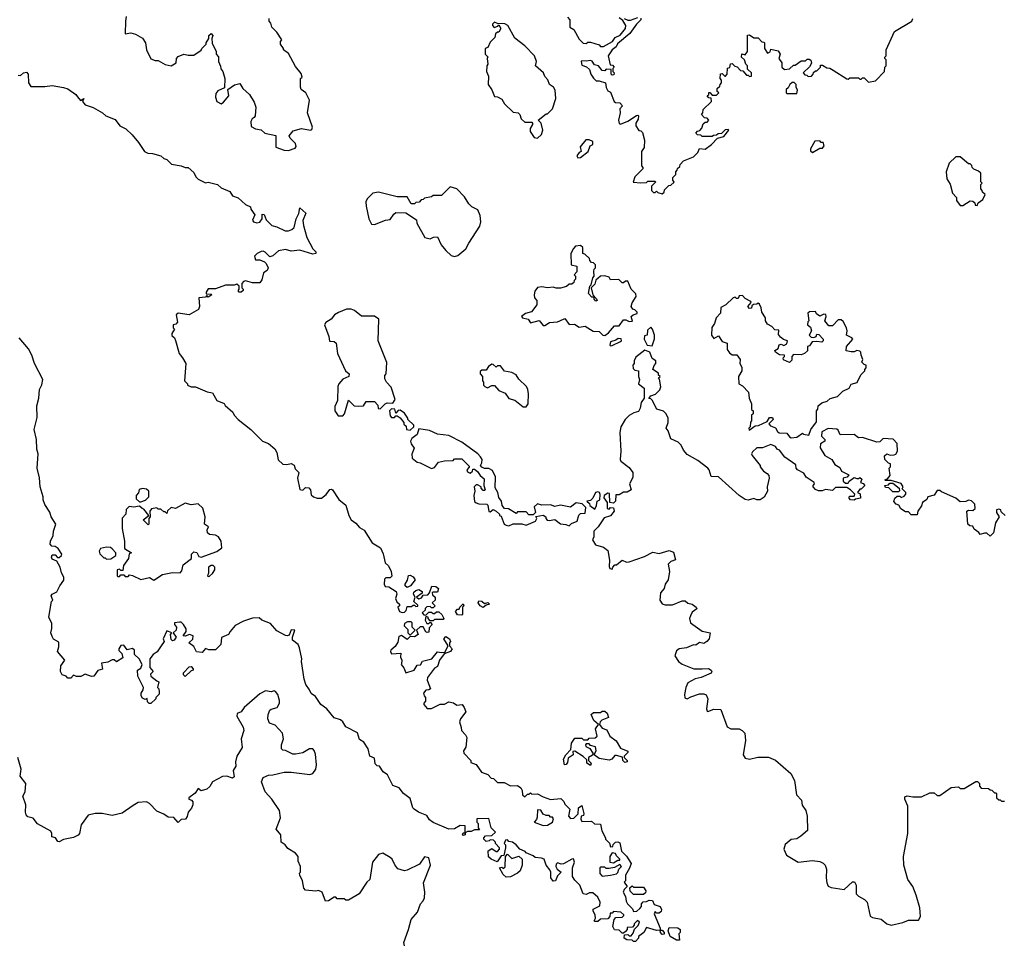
# Model space of a CAD drawing. Extents: x 2494118 to 2687960, y 757339 to 915227.
# Tile 337 of 364: x 2634558 to 2641434, y 891785 to 898246. Entities that reach past the tile are written whole.
import ezdxf

# ---------------------------------------------------------------- set-up
doc = ezdxf.new("R2010")
doc.units = 0

msp = doc.modelspace()

# ---------------------------------------------------------------- linework, layer by layer
at = {"layer": '0CON20XD'}
for points in [[(2635302.5, 898267.5), (2635296.7, 898235), (2635295, 898147.5), (2635335, 898153.8), (2635366.1, 898146.1), (2635416.4, 898116.4), (2635437.5, 898085), (2635443.3, 898035), (2635475, 897972.5), (2635505, 897961.2), (2635525, 897961.2), (2635575, 897932.5), (2635615, 897923.8), (2635650, 897945), (2635652.5, 897975), (2635665, 897990), (2635705, 898006.7), (2635735, 897997.5), (2635775, 897997.5), (2635826.4, 898033.6), (2635830, 898045), (2635860, 898075), (2635860, 898085), (2635880, 898115), (2635880, 898135), (2635895, 898150), (2635907.5, 898135), (2635900, 898115), (2635903, 898083), (2635930, 898025), (2635930, 898005), (2635947, 897987), (2635947.5, 897955), (2635961.7, 897921.7), (2635963, 897903), (2635977.5, 897885), (2635990, 897835), (2635988.3, 897771.7), (2635941.2, 897748.8), (2635928.3, 897731.7), (2635926.2, 897705), (2635934, 897675), (2635965, 897660), (2635980.5, 897669.5), (2636018.8, 897715), (2636011.7, 897758.3), (2636058.3, 897791.7), (2636095, 897800), (2636117, 897767), (2636162.5, 897725), (2636195, 897670), (2636206.7, 897635), (2636202.5, 897575), (2636196.7, 897563.3), (2636182.5, 897555), (2636172.5, 897535), (2636175, 897500), (2636205, 897483.3), (2636245, 897477.5), (2636270, 897455), (2636347.3, 897437.3), (2636347, 897357), (2636405.9, 897335.9), (2636435, 897334)], [(2636435, 897334), (2636481.7, 897348.3), (2636489.3, 897360.7), (2636485, 897382.5), (2636448.3, 897418.3), (2636440, 897435), (2636469.1, 897470.9), (2636525.8, 897485.8), (2636590, 897475), (2636599.4, 897480.6), (2636604.2, 897495), (2636568.8, 897595), (2636582.5, 897685), (2636557.5, 897735), (2636525, 897760), (2636520, 897775), (2636520, 897835), (2636530, 897845), (2636525, 897870), (2636485, 897920), (2636435, 898010), (2636400, 898035), (2636400, 898045), (2636380, 898075), (2636380, 898095), (2636390, 898105), (2636355, 898160), (2636320, 898195), (2636311.7, 898221.7), (2636300, 898235), (2636300, 898255)], [(2638175, 897420), (2638202.5, 897445), (2638212.5, 897475), (2638200, 897525), (2638180, 897545), (2638235, 897590), (2638245, 897590), (2638280, 897625), (2638303.3, 897695), (2638297.5, 897755), (2638286.4, 897776.4), (2638257.5, 897795), (2638247, 897827), (2638225, 897850), (2638216.4, 897876.4), (2638160, 897925), (2638166.7, 897955), (2638153.6, 897993.6), (2638085, 898063.3), (2638015, 898117.5), (2637966.4, 898206.4), (2637947, 898217), (2637895, 898220), (2637875, 898230), (2637860, 898215), (2637860, 898205), (2637871.7, 898191.7), (2637898.3, 898201.7), (2637905, 898210), (2637917.5, 898185), (2637905, 898160), (2637895, 898160), (2637881.7, 898148.3), (2637877, 898123), (2637845, 898090), (2637826.7, 898053.3), (2637810, 898045), (2637810, 898005), (2637827.5, 897987.5), (2637822.5, 897975), (2637827.5, 897935), (2637820, 897925), (2637817.5, 897885), (2637833, 897853), (2637830, 897795), (2637856.1, 897756.1), (2637875, 897710), (2637895, 897707.5), (2637925, 897692.5), (2637945, 897660), (2638005, 897600), (2638040, 897595), (2638050, 897585), (2638060, 897555), (2638085, 897530), (2638135, 897530), (2638140, 897525), (2638140, 897515), (2638123, 897487), (2638122.5, 897465), (2638150, 897425), (2638175, 897420)], [(2638383, 898263), (2638400, 898245), (2638400, 898195), (2638428.3, 898178.3), (2638465, 898110), (2638493, 898083), (2638515, 898080), (2638525, 898090), (2638545, 898090), (2638605, 898070), (2638615, 898060), (2638635, 898060), (2638697.5, 898095), (2638717.7, 898122.3), (2638751.2, 898138.8), (2638788.8, 898185), (2638792, 898205), (2638770, 898240), (2638745, 898260)], [(2638897, 898257), (2638895.8, 898244.2), (2638866.2, 898215), (2638819.3, 898150.7), (2638732.5, 898077.5), (2638724, 898056), (2638695, 898036.2), (2638667.5, 897995), (2638681.7, 897931.7), (2638698.3, 897928.3), (2638710, 897915), (2638700, 897905), (2638700, 897885), (2638710, 897875), (2638708.3, 897861.7), (2638695, 897860), (2638690, 897865), (2638688.3, 897898.3), (2638655, 897900), (2638645, 897890), (2638625, 897892.5), (2638600, 897925), (2638571.7, 897931.7), (2638556.4, 897956.4), (2638545, 897962.5), (2638515, 897956.7), (2638485, 897960), (2638480, 897955), (2638485, 897930), (2638517, 897917), (2638538.3, 897898.3), (2638547.5, 897865), (2638565, 897837.5), (2638585, 897820), (2638605, 897820), (2638650, 897805), (2638653, 897773), (2638665, 897750), (2638685, 897740), (2638710, 897675), (2638718.3, 897668.3), (2638750, 897665), (2638767.5, 897645), (2638750, 897625), (2638752.5, 897595), (2638740, 897545), (2638745, 897522.5), (2638755, 897517.5), (2638805, 897538.8), (2638865, 897576.7), (2638875, 897580), (2638880, 897575), (2638877, 897553), (2638860, 897525), (2638860, 897505), (2638881.7, 897471.7), (2638895, 897470), (2638908.3, 897458.3), (2638922.5, 897405), (2638920, 897355), (2638900, 897325), (2638900, 897225), (2638910, 897215), (2638910, 897205), (2638855, 897150), (2638841.7, 897111.7), (2638895, 897107.5), (2638935, 897110), (2638945, 897120), (2638995, 897120), (2638998.3, 897111.7), (2638970, 897085), (2638970, 897055), (2638985, 897040), (2638995, 897040), (2639005, 897050), (2639015, 897040), (2639045, 897030)], [(2638780, 898255), (2638805, 898243.8), (2638825, 898242.5), (2638875, 898261.2)], [(2639045, 897030), (2639058.3, 897041.7), (2639061.7, 897058.3), (2639091.7, 897088.3), (2639105, 897090), (2639128.3, 897111.7), (2639120, 897125), (2639120, 897145), (2639140, 897165), (2639140, 897185), (2639150, 897195), (2639151.7, 897208.3), (2639168.3, 897221.7), (2639170, 897235), (2639195, 897260), (2639265, 897290), (2639295, 897320), (2639305, 897347.5), (2639345, 897342.5), (2639390, 897375), (2639431.7, 897418.3), (2639475, 897430), (2639510, 897475), (2639505, 897480), (2639485, 897477.5), (2639458.3, 897451.7), (2639435, 897450), (2639425, 897440), (2639403, 897437), (2639395, 897430), (2639325, 897430), (2639315, 897440), (2639291.7, 897441.7), (2639280, 897455), (2639291.7, 897468.3), (2639308.3, 897471.7), (2639321.7, 897488.3), (2639331.7, 897518.3), (2639345, 897530), (2639358.3, 897531.7), (2639370, 897545), (2639358.3, 897558.3), (2639341.7, 897561.7), (2639320, 897585), (2639330, 897595), (2639331.7, 897618.3), (2639390, 897675), (2639388.3, 897698.3), (2639371.7, 897701.7), (2639360, 897715), (2639370, 897725), (2639371.7, 897738.3), (2639378.3, 897738.3), (2639395, 897720), (2639425, 897720), (2639440, 897735), (2639430, 897745), (2639430, 897765), (2639448.3, 897781.7), (2639450, 897795), (2639460, 897805), (2639460, 897825), (2639450, 897835), (2639451.7, 897868.3), (2639465, 897870), (2639481.7, 897851.7), (2639488.3, 897851.7), (2639500, 897865), (2639501.7, 897908.3), (2639518.3, 897911.7), (2639521.7, 897938.3), (2639535, 897940), (2639551.7, 897921.7), (2639568.3, 897918.3), (2639591.7, 897891.7), (2639608.3, 897888.3), (2639635, 897860), (2639645, 897860), (2639655, 897850), (2639668.3, 897851.7), (2639670, 897875), (2639641.7, 897901.7), (2639640, 897925), (2639630, 897935), (2639620, 897965), (2639600, 897985), (2639601.7, 898008.3), (2639625, 898000), (2639640, 898025), (2639641.7, 898138.3), (2639655, 898140), (2639685, 898120), (2639715, 898120), (2639741.7, 898091.7), (2639755, 898090), (2639760, 898085), (2639760, 898045), (2639781.7, 898011.7), (2639798.3, 898021.7), (2639805, 898040), (2639855, 898030), (2639870, 898005), (2639860, 897975), (2639880, 897945), (2639880, 897915), (2639898.3, 897898.3), (2639935, 897902.5), (2639961.7, 897928.3), (2639975, 897930), (2640015, 897960), (2640045, 897960), (2640058.3, 897971.7), (2640071.7, 897971.7), (2640083, 897963), (2640087, 897943), (2640073, 897917), (2640030, 897875), (2640041.7, 897861.7), (2640055, 897860), (2640065, 897850), (2640088.3, 897851.7), (2640100, 897865), (2640101.7, 897878.3), (2640115, 897890), (2640125, 897890), (2640150, 897915), (2640151.7, 897928.3), (2640165, 897930), (2640195, 897910), (2640217, 897907), (2640240, 897895), (2640335, 897832.5), (2640345, 897830), (2640355, 897840), (2640415, 897840), (2640425, 897830), (2640435, 897830), (2640445, 897840), (2640455, 897840), (2640485, 897810), (2640535, 897820), (2640597.5, 897885), (2640600, 897915), (2640610, 897925), (2640610, 897965), (2640600, 897975), (2640600, 897985), (2640610, 897995), (2640610, 898035), (2640667.5, 898165), (2640787.5, 898235), (2640796.7, 898255)], [(2634548.3, 897858.3), (2634565, 897857.5), (2634583.9, 897876.1), (2634605, 897880), (2634617.5, 897865), (2634620, 897805), (2634635, 897780), (2634735, 897780), (2634785, 897786.7), (2634865, 897772.5), (2634895, 897762.5), (2634950, 897725), (2634961.7, 897708.3), (2634983, 897683), (2635006.4, 897696.4), (2634997.5, 897675), (2635015, 897652.5), (2635072.5, 897632.5), (2635136.2, 897596.2), (2635160, 897575), (2635225, 897550), (2635257.5, 897505), (2635300, 897485), (2635343, 897443), (2635388.3, 897388.3), (2635430, 897325), (2635453.6, 897313.6), (2635485, 897313.3), (2635545, 897296.7), (2635565, 897277.5), (2635585, 897270), (2635618.3, 897238.3), (2635685, 897226.2), (2635713.6, 897213.6), (2635735, 897213.3), (2635775, 897180), (2635789.3, 897149.3), (2635805, 897133.3), (2635855, 897107.5), (2635875, 897111.2), (2635940, 897095), (2635965, 897073.3), (2636025, 897047.5), (2636045, 897017.5), (2636083.6, 897003.6), (2636136.4, 896956.4), (2636169.3, 896939.3), (2636173, 896923), (2636200, 896885), (2636183.6, 896846.4), (2636190, 896835), (2636215, 896828.8), (2636236.1, 896833.9), (2636252.5, 896855), (2636251.7, 896888.3), (2636265, 896887.5), (2636279.3, 896849.3), (2636319.5, 896809.5), (2636355, 896800), (2636412.7, 896772.7), (2636435, 896771.2), (2636458.8, 896781.2), (2636474.2, 896795.8), (2636488.8, 896855), (2636507.1, 896892.9), (2636515, 896932.5), (2636556, 896895), (2636535.5, 896845), (2636540, 896810), (2636563.3, 896725), (2636606.4, 896646.4), (2636627.5, 896625), (2636626.4, 896613.6), (2636605, 896608.8), (2636515, 896638), (2636455, 896630.8), (2636415, 896641.2), (2636365, 896633.3), (2636325, 896597.5), (2636305, 896590), (2636273, 896623), (2636259.3, 896629.3), (2636245, 896628.8), (2636217.5, 896615), (2636197.5, 896595), (2636205, 896570), (2636235, 896570), (2636267, 896557), (2636280, 896545), (2636292.5, 896515), (2636287.5, 896495), (2636261.7, 896478.3), (2636248.8, 896431.2), (2636235, 896410), (2636185, 896410), (2636135, 896422.5), (2636121.7, 896418.3), (2636110, 896405), (2636110, 896375), (2636120, 896365), (2636120, 896355), (2636105, 896343.3), (2636090, 896345), (2636083, 896353), (2636090, 896365), (2636090, 896385), (2636075, 896400), (2636055, 896392.5), (2635995, 896393.3), (2635925, 896367.5), (2635875, 896367.5), (2635860, 896345), (2635861.7, 896331.7), (2635895, 896330), (2635900, 896325), (2635875, 896310), (2635865, 896320), (2635855, 896310), (2635810, 896305), (2635813.3, 896245), (2635806.7, 896223.3), (2635743, 896187), (2635665, 896197.5), (2635650, 896185), (2635660, 896135), (2635648.3, 896121.7), (2635630, 896115), (2635630, 896095), (2635640, 896085), (2635620, 896055), (2635621.7, 896041.7), (2635640, 896025), (2635647, 896007), (2635672.5, 895915), (2635696.1, 895886.1), (2635717.5, 895845), (2635710, 895725), (2635730, 895705), (2635730, 895695), (2635755, 895682.5), (2635785, 895682.5), (2635868.3, 895648.3), (2635905, 895642.5), (2635935, 895587.5), (2635986.4, 895566.4), (2635993.6, 895553.6), (2636046.9, 895506.9), (2636056.2, 895485), (2636083.3, 895455), (2636173.3, 895385), (2636255, 895303.3), (2636295, 895288.8), (2636339.5, 895249.5), (2636353.3, 895225), (2636363.9, 895173.9), (2636395, 895142.5), (2636425, 895140), (2636455, 895147.5), (2636475, 895137.5), (2636481.7, 895111.7), (2636507.5, 895085), (2636497.5, 895045), (2636515, 894967.5), (2636535, 894962.5), (2636555, 894980), (2636578.3, 894978.3), (2636590, 894965), (2636595, 894930), (2636610, 894915), (2636635, 894906.7), (2636665, 894906.7), (2636699.3, 894930.7), (2636723.6, 894966.4), (2636735, 894970), (2636742.5, 894965), (2636786.1, 894896.1), (2636836.1, 894856.1), (2636856.7, 894785), (2636873.9, 894753.9), (2636905, 894732.5), (2636931.7, 894701.7), (2636963, 894683), (2637020, 894595)], [(2639985, 897730), (2639990, 897755), (2639980, 897775), (2639980, 897795), (2639967, 897807), (2639953, 897807), (2639937.5, 897795), (2639925, 897770), (2639911.7, 897758.3), (2639910, 897735), (2639915, 897730), (2639985, 897730)], [(2638455, 897282.5), (2638475, 897283.3), (2638527.5, 897325), (2638542.5, 897365), (2638560, 897375), (2638560, 897395), (2638535, 897407.5), (2638513, 897407), (2638471.7, 897358.3), (2638480, 897325), (2638465, 897320), (2638450, 897295), (2638455, 897282.5)], [(2640095, 897320), (2640145, 897350), (2640165, 897350), (2640177.5, 897365), (2640168.3, 897388.3), (2640155, 897390), (2640145, 897400), (2640111.7, 897398.3), (2640080, 897345), (2640081.7, 897331.7), (2640095, 897320)], [(2641245, 896950), (2641251.7, 896968.3), (2641285, 896990), (2641300, 897025), (2641281.7, 897041.7), (2641280, 897055), (2641270, 897065), (2641270, 897095), (2641280, 897105), (2641270, 897115), (2641270, 897175), (2641255, 897190), (2641221.7, 897201.7), (2641210, 897215), (2641208.3, 897228.3), (2641195, 897240), (2641185, 897240), (2641125, 897290), (2641095, 897290), (2641050, 897245), (2641027.5, 897185), (2641032.5, 897135), (2641057, 897097), (2641072.5, 897035), (2641100, 897005), (2641100, 896985), (2641125, 896950), (2641145, 896950), (2641195, 896982.5), (2641215, 896980), (2641228.3, 896968.3), (2641231.7, 896951.7), (2641245, 896950)], [(2637595, 896594), (2637618.8, 896601.2), (2637675, 896647.5), (2637693.9, 896686.1), (2637772.5, 896805), (2637778.8, 896835), (2637775, 896880), (2637758.3, 896918.3), (2637715, 896940), (2637695, 896960), (2637665, 897010), (2637610, 897065), (2637565, 897080), (2637505, 897020), (2637445, 897020), (2637435, 897010), (2637385, 897000), (2637375, 896990), (2637361.7, 896988.3), (2637348.3, 896971.7), (2637325, 896970), (2637315, 896960), (2637291.7, 896961.7), (2637265, 897010), (2637195, 897008.8), (2637065, 897042.5), (2637025, 897035.8), (2636985, 896996.7), (2636976, 896975), (2636977.1, 896945), (2636995.9, 896855.9), (2637015, 896820), (2637035, 896817.5), (2637113, 896847), (2637145, 896852.5), (2637170.7, 896889.3), (2637185, 896900), (2637255, 896897.5), (2637328.3, 896848.3), (2637332.5, 896825), (2637387.5, 896725), (2637425, 896717.5), (2637448.3, 896728.3), (2637475, 896730), (2637502.5, 896675), (2637534.1, 896634.1), (2637571.2, 896601.2), (2637595, 896594)], [(2638645, 896042.5), (2638669.3, 896060.7), (2638711.7, 896108.3), (2638745, 896110), (2638775, 896150), (2638791.7, 896151.7), (2638815, 896140), (2638838.3, 896141.7), (2638827.5, 896175), (2638843, 896187), (2638870, 896195), (2638870, 896205), (2638855, 896220), (2638840, 896225), (2638827.5, 896245), (2638835, 896270), (2638862.5, 896315), (2638861.7, 896331.7), (2638827.5, 896365), (2638805, 896420), (2638788.3, 896421.7), (2638775, 896410), (2638765, 896410), (2638741.7, 896431.7), (2638685, 896430), (2638675, 896450), (2638645, 896457.5), (2638613.6, 896456.4), (2638581.7, 896428.3), (2638575, 896400), (2638550, 896375), (2638560, 896325), (2638587, 896297), (2638590, 896285), (2638581.7, 896281.7), (2638570, 896295), (2638570, 896310), (2638555, 896310), (2638530, 896335), (2638540, 896385), (2638550, 896395), (2638560, 896445), (2638570, 896455), (2638568.3, 896491.7), (2638570, 896505), (2638580, 896515), (2638580, 896535), (2638565, 896550), (2638551.7, 896551.7), (2638540, 896565), (2638538.3, 896578.3), (2638505, 896610), (2638490, 896615), (2638490, 896655), (2638475, 896670), (2638440, 896665), (2638425, 896650), (2638407.5, 896615), (2638410, 896535), (2638450, 896525), (2638450, 896485), (2638430, 896465), (2638440, 896455), (2638440, 896435), (2638430, 896425), (2638428.3, 896411.7), (2638415, 896400), (2638395, 896400), (2638377, 896383), (2638335, 896372.5), (2638305, 896372.5), (2638285, 896380), (2638245, 896373.3), (2638205, 896382.5), (2638175, 896377.5), (2638155, 896350), (2638150, 896325), (2638153.3, 896305), (2638170, 896285), (2638170, 896255), (2638133.6, 896206.4), (2638090, 896195), (2638062.5, 896175), (2638070, 896165), (2638110, 896155), (2638125, 896130), (2638185, 896147.5), (2638215, 896112.5), (2638225, 896112.5), (2638258.3, 896131.7), (2638315, 896137.5), (2638330, 896145), (2638365, 896160), (2638395, 896117.5), (2638431.7, 896121.7), (2638465, 896100), (2638507, 896107), (2638563, 896073), (2638605, 896070), (2638630, 896045), (2638645, 896042.5)], [(2639945, 895327.5), (2639985, 895332.5), (2640025, 895360), (2640033, 895353), (2640070, 895345), (2640082.5, 895385), (2640121.7, 895438.3), (2640122.5, 895515), (2640131.7, 895528.3), (2640135, 895550), (2640159.3, 895570.7), (2640196.7, 895583.3), (2640219.3, 895600.7), (2640270, 895615), (2640306.4, 895653.6), (2640350, 895675), (2640365, 895702.5), (2640406.4, 895713.6), (2640433, 895767), (2640460, 895795), (2640460, 895805), (2640470, 895815), (2640470, 895835), (2640455, 895840), (2640440, 895855), (2640447.5, 895875), (2640433.6, 895903.6), (2640432.5, 895925), (2640425, 895932.5), (2640405, 895937.5), (2640385, 895927.5), (2640365, 895926.7), (2640330, 895935), (2640332.5, 895965), (2640377.5, 896015), (2640370, 896025), (2640333, 896043), (2640337.5, 896075), (2640332.5, 896095), (2640308.3, 896138.3), (2640295, 896150), (2640275, 896150), (2640235, 896110), (2640208.3, 896108.3), (2640180, 896145), (2640190, 896175), (2640188.3, 896188.3), (2640175, 896190), (2640145, 896177.5), (2640123.6, 896193.6), (2640115, 896210), (2640075, 896207.5), (2640063, 896197), (2640070, 896145), (2640063, 896137), (2640060, 896115), (2640080, 896100), (2640087.5, 896075), (2640072.5, 896045), (2640085, 896030), (2640105, 896027.5), (2640120, 896035), (2640125, 896050), (2640138.3, 896048.3), (2640170, 896015), (2640170, 896005), (2640160, 895995), (2640125, 896000), (2640093.3, 895996.7), (2640075, 895970), (2640060, 895965), (2640060, 895935), (2640040, 895915), (2640015, 895907.5), (2639961.7, 895908.3), (2639950, 895895), (2639951.7, 895868.3), (2639935, 895852.5), (2639891.7, 895871.7), (2639890, 895885), (2639900, 895895), (2639900, 895905), (2639865, 895907.5), (2639837.5, 895925), (2639832.5, 895937.5), (2639855, 895950), (2639863, 895977), (2639875, 895980), (2639895, 895972.5), (2639916.4, 895983.6), (2639920, 896005), (2639893, 896013), (2639870.7, 896030.7), (2639858.3, 896048.3), (2639860, 896080), (2639831.7, 896081.7), (2639810, 896105), (2639780.7, 896120.7), (2639767.5, 896145), (2639767.5, 896165), (2639740, 896205), (2639737.5, 896235), (2639725, 896260), (2639715, 896267.5), (2639705, 896260), (2639682.5, 896257.5), (2639671.7, 896248.3), (2639668.3, 896231.7), (2639655, 896230), (2639642.5, 896245), (2639667.5, 896272.5), (2639665, 896280), (2639625, 896300), (2639605, 896320), (2639581.7, 896318.3), (2639575, 896300), (2639565, 896300), (2639555, 896310), (2639540, 896305), (2639490, 896255), (2639453.9, 896236.1), (2639451.7, 896198.3), (2639422.5, 896165), (2639410, 896125), (2639393, 896097), (2639390, 896045), (2639405, 896020), (2639438.3, 896038.3), (2639465, 896000), (2639498.3, 895988.3), (2639500, 895945), (2639515, 895920), (2639535, 895907.5), (2639567, 895907), (2639590, 895875), (2639587.5, 895845), (2639601.7, 895821.7), (2639602.5, 895795), (2639577.5, 895755), (2639580, 895705), (2639605, 895690), (2639647, 895647), (2639652.5, 895605), (2639670, 895565), (2639670, 895525), (2639680, 895515), (2639680, 895495), (2639670, 895485), (2639670, 895445), (2639662.5, 895437.5), (2639660, 895405), (2639650, 895395), (2639651.7, 895381.7), (2639695, 895410), (2639717, 895413), (2639778.3, 895441.7), (2639795, 895470), (2639815, 895470), (2639820, 895455), (2639790, 895425), (2639800.7, 895410.7), (2639836.1, 895396.1), (2639850.7, 895370.7), (2639863, 895363), (2639915, 895360), (2639933.6, 895333.6), (2639945, 895327.5)], [(2636815, 895480), (2636827.5, 895495), (2636855, 895590), (2636895, 895550), (2636925, 895547.5), (2636958.3, 895551.7), (2636978.3, 895581.7), (2637035, 895580), (2637060, 895555), (2637061.7, 895531.7), (2637075, 895530), (2637110, 895565), (2637125, 895572.5), (2637165, 895570), (2637180, 895595), (2637151.7, 895681.7), (2637120, 895715), (2637108.3, 895738.3), (2637108.3, 895761.7), (2637117.5, 895775), (2637123, 895853), (2637062.5, 896005), (2637066.7, 896155), (2637036.1, 896176.1), (2636945, 896176.7), (2636897.5, 896215), (2636873.6, 896226.4), (2636840, 896225), (2636785, 896203.3), (2636757.5, 896185), (2636732.5, 896155), (2636697, 896133), (2636687.5, 896115), (2636717.5, 896035), (2636723, 896003), (2636755, 896000), (2636768.3, 895988.3), (2636777.5, 895915), (2636832.5, 895795), (2636860, 895775), (2636857.5, 895755), (2636815, 895737.5), (2636787.5, 895705), (2636780, 895685), (2636777, 895587), (2636760, 895545), (2636760, 895515), (2636781.7, 895481.7), (2636815, 895480)], [(2638975, 895970), (2638991.7, 896018.3), (2638992.5, 896045), (2638977, 896087), (2638965, 896100), (2638941.7, 896078.3), (2638940, 896045), (2638921.7, 896038.3), (2638920, 896015), (2638940, 895975), (2638975, 895970)], [(2635546.7, 893875), (2635517.7, 893832.3), (2635490, 893815), (2635467.5, 893785), (2635467.5, 893725), (2635490, 893695), (2635471.7, 893678.3), (2635473, 893663), (2635515, 893630), (2635530, 893625), (2635520, 893585), (2635530, 893575), (2635532.5, 893555), (2635531.7, 893538.3), (2635510, 893515), (2635510, 893505), (2635475, 893472.5), (2635463, 893473), (2635450, 893485), (2635448.3, 893508.3), (2635435, 893500), (2635415, 893510), (2635407.5, 893525), (2635407.5, 893545), (2635421.7, 893568.3), (2635422.5, 893585), (2635383, 893663), (2635380, 893705), (2635405, 893720), (2635412.5, 893745), (2635392.5, 893785), (2635360, 893815), (2635360, 893845), (2635345, 893857.5), (2635308.3, 893848.3), (2635285, 893880), (2635265, 893877.5), (2635250, 893855), (2635251.7, 893841.7), (2635271.7, 893821.7), (2635278.3, 893791.7), (2635235, 893762.5), (2635217, 893777), (2635205, 893777.5), (2635175, 893760), (2635130, 893755), (2635137, 893713), (2635105, 893702.5), (2635077, 893663), (2635060.7, 893660.7), (2635015, 893676.7), (2634985, 893660), (2634955, 893660), (2634935, 893670), (2634915, 893650), (2634895, 893650), (2634883.6, 893663.6), (2634855, 893673.3), (2634843.8, 893695), (2634846.7, 893735), (2634872.5, 893775), (2634822.5, 893835), (2634831.7, 893868.3), (2634831.7, 893901.7), (2634795, 893922.5), (2634785, 893940), (2634776.7, 893965), (2634783.6, 893996.4), (2634781.7, 894031.7), (2634762.5, 894075), (2634780, 894185), (2634790, 894195), (2634777.5, 894225), (2634785, 894236.7), (2634818, 894252), (2634837.5, 894295), (2634866.7, 894333.3), (2634867.5, 894355), (2634850, 894385), (2634841.2, 894425), (2634817, 894467), (2634785, 894480), (2634780, 894495), (2634785, 894510), (2634805, 894510), (2634821.7, 894491.7), (2634835, 894492.5), (2634850, 894505), (2634852.5, 894515), (2634827.5, 894555), (2634805, 894567.5), (2634781.7, 894571.7), (2634770, 894585), (2634772.5, 894605), (2634792.5, 894645), (2634793.3, 894675), (2634810, 894725), (2634778.8, 894775), (2634768, 894808), (2634735, 894862.5), (2634723.3, 894895), (2634723.3, 894915), (2634702, 894985), (2634697.7, 895047.7), (2634680, 895115), (2634686.2, 895215), (2634678.3, 895248.3), (2634676.2, 895315), (2634660, 895385), (2634680.7, 895469.3), (2634678.3, 895551.7), (2634691.2, 895605), (2634696.7, 895665), (2634713.9, 895696.1), (2634720, 895735), (2634661.2, 895845), (2634643.3, 895905), (2634619.7, 895949.7), (2634555, 896025.8)], [(2638685, 895970), (2638695, 895972.5), (2638755, 896000), (2638760, 896005), (2638758.3, 896018.3), (2638738.3, 896021.7), (2638721.7, 896008.3), (2638685, 895997.5), (2638680, 895975), (2638685, 895970)], [(2640115, 894967.5), (2640100, 894985), (2640100, 894995), (2640110, 895005), (2640106.4, 895016.4), (2640051.7, 895051.7), (2640035, 895080), (2639990, 895105), (2639980, 895115), (2639978.3, 895138.3), (2639902.3, 895192.3), (2639865, 895240), (2639847, 895247), (2639836.4, 895266.4), (2639805, 895280), (2639745, 895257.5), (2639705, 895257.5), (2639675, 895230), (2639670, 895215), (2639672.5, 895205), (2639730, 895135), (2639730, 895125), (2639753.6, 895093.6), (2639779.3, 895079.3), (2639790, 895065), (2639793.3, 895045), (2639777.5, 894985), (2639780, 894955), (2639756.4, 894913.6), (2639730, 894895), (2639705, 894893.8), (2639685, 894903.3), (2639645, 894892.5), (2639625, 894897.5), (2639582.5, 894925), (2639438.8, 895055), (2639386.4, 895056.4), (2639374, 895104), (2639363.3, 895115), (2639295, 895170), (2639220.7, 895210.7), (2639195, 895240), (2639177.5, 895275), (2639156.4, 895296.4), (2639105, 895320), (2639086.7, 895375), (2639073.6, 895393.6), (2639087.5, 895435), (2639087.5, 895465), (2639072.5, 895495), (2639055, 895512.5), (2639007, 895527), (2638975, 895590), (2638965, 895600), (2638951.7, 895601.7), (2638965, 895620), (2638998.3, 895631.7), (2639028.3, 895661.7), (2639036.7, 895683.3), (2639027.5, 895737.5), (2639020, 895745), (2639030, 895755), (2639020, 895765), (2639018.3, 895778.3), (2638980, 895805), (2638988.3, 895831.7), (2639000, 895845), (2639000, 895865), (2638975, 895880), (2638960, 895925), (2638925, 895940), (2638860.7, 895889.3), (2638850, 895865), (2638850, 895845), (2638840, 895835), (2638841.7, 895811.7), (2638855, 895800), (2638880, 895795), (2638880, 895755), (2638887.5, 895735), (2638880, 895705), (2638920, 895675), (2638920, 895605), (2638897.5, 895575), (2638892.5, 895535), (2638880, 895510), (2638848.3, 895501.7), (2638815, 895482.5), (2638787.5, 895455), (2638757.5, 895405), (2638750, 895365), (2638756.7, 895235), (2638752.5, 895175), (2638757.5, 895165), (2638815, 895120), (2638840, 895085), (2638839.3, 895050.7), (2638817.5, 895005), (2638827.5, 894965), (2638801.7, 894948.3), (2638775, 894947.5), (2638745, 894930), (2638721.7, 894928.3), (2638720, 894885), (2638705, 894870), (2638680, 894875), (2638678.3, 894938.3), (2638665, 894940), (2638640, 894925), (2638638.3, 894908.3), (2638660, 894875), (2638660, 894835), (2638675, 894830), (2638685, 894840), (2638705, 894837.5), (2638710, 894815), (2638685, 894783.3), (2638640.7, 894769.3), (2638597.5, 894705), (2638566.7, 894675), (2638566.7, 894635), (2638557.5, 894615), (2638579.3, 894579.3), (2638635, 894563.8), (2638665, 894540), (2638677, 894473), (2638675, 894430), (2638680, 894415), (2638695, 894410), (2638700, 894425), (2638715, 894440), (2638725, 894440), (2638765, 894472.5), (2638795, 894460), (2638815, 894461.2), (2638921.7, 894498.3), (2638980.7, 894529.3), (2639025, 894520), (2639095, 894540), (2639125, 894530), (2639137.5, 894475), (2639105, 894463.3), (2639086.7, 894445), (2639096.7, 894395), (2639086.2, 894335), (2639066.7, 894305), (2639060, 894275), (2639033.8, 894245), (2639029.2, 894195), (2639045, 894168.8), (2639065, 894162), (2639118.3, 894161.7), (2639185, 894190), (2639205, 894190), (2639225, 894172.5), (2639255, 894166.2), (2639283.3, 894145), (2639286.1, 894133.9), (2639255, 894110), (2639243.3, 894085), (2639236.7, 894065), (2639243.3, 894035), (2639325, 893977.5), (2639380, 893965), (2639373.3, 893925), (2639357.5, 893905), (2639335, 893892.5), (2639305, 893897.5), (2639279.3, 893880.7), (2639265, 893881.2), (2639215, 893862), (2639163.3, 893855), (2639145, 893840), (2639134.4, 893805), (2639160, 893765), (2639185, 893748), (2639266.1, 893713.9), (2639325, 893714), (2639367.7, 893717.7), (2639386.7, 893705), (2639392.5, 893695), (2639387.5, 893685), (2639316.6, 893653.4), (2639275, 893644.2), (2639223.4, 893616.6), (2639210, 893585), (2639200.8, 893535), (2639203, 893513), (2639220, 893505), (2639245, 893520), (2639305, 893540), (2639335, 893540), (2639352.3, 893532.3), (2639363.8, 893505), (2639354.2, 893435), (2639360, 893420), (2639365, 893416.7), (2639406.1, 893433.9), (2639455, 893430), (2639499.1, 893309.1), (2639525, 893295.8), (2639582.5, 893295), (2639603.3, 893285), (2639623.3, 893265), (2639627.5, 893215), (2639610, 893115), (2639625, 893090), (2639655, 893084), (2639713, 893097), (2639787, 893097), (2639837.1, 893077.1), (2639943.9, 892983.9), (2639968.8, 892935), (2639982.5, 892835), (2640017, 892797), (2640023, 892763), (2640047.5, 892725), (2640057.5, 892685), (2640060, 892585), (2640013.3, 892546.7), (2639985, 892527.5), (2639945, 892523.3), (2639905, 892487.5), (2639893.8, 892455), (2639913.7, 892413.7), (2639995, 892363.8), (2640095, 892376.2), (2640145, 892368.8), (2640168.3, 892358.3), (2640182.5, 892345), (2640192.5, 892315), (2640190, 892255), (2640195, 892220), (2640205, 892197.5), (2640225, 892187.5), (2640315, 892174.2), (2640375, 892228), (2640388.8, 892228.8), (2640399.4, 892205), (2640400, 892145), (2640415, 892127.5), (2640457.5, 892105), (2640476.7, 892085), (2640497, 891987), (2640515, 891977.5), (2640575, 891966.7), (2640615, 891934), (2640645, 891926.2), (2640725, 891943.8), (2640765, 891961.2), (2640835, 891961.2), (2640848.8, 891985), (2640843.8, 892045), (2640818.8, 892135), (2640796.1, 892196.1), (2640760, 892245), (2640732.5, 892345), (2640730, 892405), (2640760, 892565), (2640760, 892755), (2640740, 892805), (2640740, 892820), (2640755, 892827.5), (2640795, 892820), (2640855, 892820), (2640915, 892850), (2640945, 892850), (2640965, 892830), (2640985, 892830), (2641063, 892887), (2641115, 892890), (2641125, 892880), (2641155, 892880), (2641235, 892927.5), (2641247, 892927), (2641260, 892915), (2641260, 892895), (2641271.7, 892881.7), (2641325, 892880), (2641335, 892870), (2641348.3, 892868.3), (2641365, 892850), (2641375, 892850), (2641380, 892845), (2641380, 892815), (2641395, 892800), (2641405, 892800), (2641415, 892790), (2641435, 892790)], [(2638095, 895542.5), (2638110, 895565), (2638112.5, 895635), (2638106.7, 895665), (2638097.5, 895685), (2638045, 895737.5), (2638025, 895767.5), (2637995, 895782.5), (2637945, 895792.5), (2637915, 895830), (2637895, 895830), (2637885, 895820), (2637865, 895840), (2637855, 895842.5), (2637832.5, 895825), (2637815, 895800), (2637785, 895800), (2637775, 895790), (2637773, 895773), (2637790, 895755), (2637790, 895725), (2637797, 895717), (2637797.5, 895695), (2637807.5, 895685), (2637825, 895676.7), (2637855, 895692.5), (2637875, 895692.5), (2637905, 895657.5), (2637949.3, 895639.3), (2637975, 895602.5), (2638015, 895590), (2638075, 895542.5), (2638095, 895542.5)], [(2637285, 895380), (2637310, 895405), (2637310, 895415), (2637270, 895455), (2637270, 895465), (2637245, 895500), (2637215, 895520), (2637201.7, 895518.3), (2637185, 895500), (2637178.3, 895528.3), (2637155, 895530), (2637140, 895515), (2637145, 895480), (2637155, 895470), (2637175, 895470), (2637185, 895480), (2637195, 895480), (2637215, 895467.5), (2637240, 895435), (2637241.7, 895421.7), (2637258.3, 895408.3), (2637260, 895385), (2637285, 895380)], [(2637975, 894712.5), (2638005, 894727.5), (2638065, 894727.5), (2638095, 894717.5), (2638160, 894745), (2638170, 894765), (2638161.7, 894778.3), (2638215, 894787.5), (2638232.5, 894775), (2638233, 894763), (2638243, 894753), (2638255, 894750), (2638295, 894757.5), (2638335, 894726.7), (2638373, 894723), (2638395, 894713.3), (2638411.7, 894728.3), (2638452.5, 894745), (2638463, 894787), (2638475, 894800), (2638508.3, 894801.7), (2638511.7, 894841.7), (2638487, 894867), (2638445, 894873.3), (2638405, 894842.5), (2638335, 894858), (2638295, 894847.5), (2638265, 894858.8), (2638205, 894857.5), (2638175, 894866), (2638150, 894845), (2638160, 894805), (2638145, 894790), (2638115, 894790), (2638095, 894810), (2638035, 894810), (2638025, 894800), (2637971.7, 894831.7), (2637943, 894833), (2637926.7, 894855), (2637922.5, 894885), (2637905, 894910), (2637897.5, 894945), (2637878.3, 894978.3), (2637880, 895055), (2637859.3, 895099.3), (2637835, 895112.5), (2637805, 895112.5), (2637785, 895122.5), (2637777.5, 895135), (2637786.4, 895153.6), (2637787.5, 895175), (2637777.5, 895195), (2637757.5, 895215), (2637646.1, 895296.1), (2637555, 895342.5), (2637475, 895352.5), (2637419.3, 895379.3), (2637345, 895390), (2637335, 895350), (2637297, 895323), (2637287.5, 895305), (2637292.5, 895285), (2637312.5, 895255), (2637297, 895213), (2637300, 895185), (2637335, 895156.7), (2637355, 895152.5), (2637435, 895112.5), (2637455, 895120), (2637483, 895157), (2637525, 895167.5), (2637585, 895170), (2637595, 895180), (2637645, 895180), (2637698.3, 895128.3), (2637698.3, 895121.7), (2637680, 895105), (2637685, 895090), (2637705, 895080), (2637720, 895095), (2637721.7, 895108.3), (2637735, 895107.5), (2637755, 895092.5), (2637773.3, 895063.3), (2637801.7, 895041.7), (2637800, 894995), (2637810, 894965), (2637805, 894960), (2637795, 894960), (2637780, 894975), (2637780, 894985), (2637755, 895000), (2637745, 895000), (2637732.5, 894985), (2637737.5, 894955), (2637730, 894925), (2637733.8, 894883.8), (2637745, 894872.5), (2637765, 894867.5), (2637820, 894865), (2637827, 894857), (2637835, 894812.5), (2637845, 894810), (2637865, 894826.7), (2637886.1, 894816.1), (2637910, 894795), (2637910, 894785), (2637920, 894780), (2637942.5, 894725), (2637956.4, 894716.4), (2637975, 894712.5)], [(2641440, 894785), (2641411.7, 894811.7), (2641410, 894825), (2641395, 894830), (2641380, 894825), (2641380, 894805), (2641397.5, 894775), (2641372.5, 894735), (2641360, 894665), (2641335, 894640), (2641311.7, 894661.7), (2641295, 894662.5), (2641265, 894652.5), (2641256.4, 894666.4), (2641225, 894690), (2641215, 894710), (2641193, 894713), (2641180, 894725), (2641173.3, 894815), (2641185, 894822.5), (2641215, 894820), (2641230, 894835), (2641227.5, 894865), (2641205, 894886.7), (2641185, 894892.5), (2641165, 894882.5), (2641125, 894880), (2641097, 894907), (2640995, 894950), (2640985, 894960), (2640965, 894960), (2640945, 894927.5), (2640900, 894915), (2640893, 894897), (2640862.5, 894875), (2640857, 894853), (2640830, 894815), (2640825, 894790), (2640785, 894790), (2640765, 894810), (2640745, 894810), (2640710.7, 894830.7), (2640698.3, 894858.3), (2640680, 894865), (2640663, 894883), (2640670, 894905), (2640685, 894920), (2640705, 894920), (2640715, 894910), (2640735, 894920), (2640747.5, 894935), (2640747.5, 894945), (2640721.7, 894971.7), (2640727.5, 894985), (2640715, 895007.5), (2640645, 895030), (2640605, 895030), (2640600, 895035), (2640618.3, 895041.7), (2640636.7, 895063.3), (2640630, 895115), (2640640, 895125), (2640640, 895145), (2640625, 895150), (2640600, 895175), (2640598.3, 895201.7), (2640615, 895216.7), (2640637, 895207), (2640665, 895207.5), (2640676.4, 895213.6), (2640687.5, 895235), (2640687, 895287), (2640658.3, 895318.3), (2640588.3, 895321.7), (2640565, 895300), (2640545, 895297.5), (2640445, 895330), (2640415, 895327.5), (2640385, 895350), (2640288.3, 895348.3), (2640275, 895380), (2640265, 895387.5), (2640205, 895392.5), (2640160.7, 895369.3), (2640158.3, 895338.3), (2640180, 895315), (2640180, 895305), (2640150, 895285), (2640148.3, 895258.3), (2640180, 895205), (2640230, 895175), (2640250.7, 895140.7), (2640285, 895120), (2640297.5, 895095), (2640348.3, 895068.3), (2640337, 895053), (2640310, 895045), (2640310, 895025), (2640325, 895010), (2640345, 895010), (2640350, 895025), (2640385, 895050), (2640405, 895042.5), (2640417.5, 895042.5), (2640425, 895050), (2640438.3, 895038.3), (2640430, 895015), (2640448.3, 895008.3), (2640460, 894995), (2640435, 894970), (2640425, 894970), (2640410, 894945), (2640426.7, 894936.7), (2640430, 894905), (2640395, 894900), (2640385, 894892.5), (2640360, 894895), (2640350, 894905), (2640350, 894915), (2640355, 894920), (2640385, 894920), (2640390, 894935), (2640360, 894965), (2640335, 894980), (2640255, 894980), (2640235, 894960), (2640185, 894967.5), (2640163, 894957), (2640137, 894957), (2640115, 894967.5)], [(2640695, 894950), (2640655, 894950), (2640628.3, 894978.3), (2640605, 894980), (2640600, 894995), (2640625, 895000), (2640635, 895010), (2640655, 895010), (2640700, 894975), (2640701.7, 894958.3), (2640695, 894950)], [(2635405, 894880), (2635437, 894893), (2635460, 894915), (2635460, 894955), (2635445, 894970), (2635415, 894972.5), (2635393.3, 894966.7), (2635387, 894943), (2635372.5, 894925), (2635371.7, 894901.7), (2635395, 894880), (2635405, 894880)], [(2638575, 894830), (2638587.5, 894855), (2638590, 894885), (2638610, 894895), (2638611.7, 894931.7), (2638607.5, 894945), (2638595, 894950), (2638580, 894945), (2638560, 894905), (2638545, 894890), (2638520, 894885), (2638538.3, 894868.3), (2638540, 894855), (2638575, 894830)], [(2635495, 894332.5), (2635555, 894372.5), (2635625, 894386.7), (2635680, 894385), (2635691.7, 894398.3), (2635699.3, 894440.7), (2635757.5, 894485), (2635757.5, 894515), (2635775, 894532.5), (2635795, 894527.5), (2635808.3, 894498.3), (2635825, 894494), (2635935, 894534.3), (2635970.7, 894559.3), (2635965.8, 894605), (2635946.7, 894636.7), (2635925, 894648.8), (2635885, 894652.5), (2635870, 894665), (2635867.5, 894685), (2635877.5, 894705), (2635850, 894725), (2635852.5, 894775), (2635837, 894837), (2635805, 894867.5), (2635755, 894858.8), (2635715, 894870), (2635647, 894833), (2635615, 894840), (2635591.7, 894818.3), (2635585, 894800), (2635575, 894810), (2635565, 894810), (2635545, 894830), (2635525, 894830), (2635515, 894837.5), (2635478.3, 894831.7), (2635467.5, 894815), (2635470, 894775), (2635460, 894765), (2635460, 894725), (2635455, 894720), (2635420, 894755), (2635460, 894785), (2635425, 894830), (2635413, 894833), (2635395, 894850), (2635355, 894842.5), (2635321.7, 894848.3), (2635303, 894827), (2635300, 894795), (2635273.6, 894766.4), (2635273.3, 894695), (2635290, 894605), (2635290, 894555), (2635340, 894525), (2635323, 894517), (2635317.5, 894485), (2635282.5, 894435), (2635278.3, 894401.7), (2635265, 894400), (2635255, 894410), (2635240, 894405), (2635240, 894365), (2635245, 894360), (2635255, 894360), (2635265, 894370), (2635285, 894370), (2635295, 894360), (2635315, 894360), (2635325, 894370), (2635345, 894366.7), (2635405, 894337.5), (2635465, 894352.5), (2635495, 894332.5)], [(2637020, 894595), (2637078.3, 894558.3), (2637096.4, 894516.4), (2637110, 894455), (2637133, 894433), (2637152.5, 894395), (2637158.3, 894361.7), (2637145, 894350), (2637115, 894350), (2637105, 894340), (2637102.5, 894305), (2637110, 894290), (2637137, 894287), (2637187.5, 894255), (2637192.5, 894235), (2637182.5, 894205), (2637191.7, 894181.7), (2637210, 894165), (2637210, 894155), (2637200, 894145), (2637210, 894115), (2637228.3, 894108.3), (2637245, 894110), (2637257, 894123), (2637265, 894150), (2637295, 894150), (2637305, 894160), (2637315, 894160), (2637325, 894150), (2637338.3, 894151.7), (2637338.3, 894158.3), (2637310, 894185), (2637320, 894215), (2637307.5, 894235), (2637311.2, 894248.8), (2637325, 894262.5), (2637345, 894267.5), (2637370, 894255), (2637368.3, 894241.7), (2637330, 894215), (2637345, 894202.5), (2637365, 894210), (2637375, 894230), (2637408.3, 894231.7), (2637420, 894245), (2637437.5, 894292.5), (2637465, 894290), (2637482.5, 894275), (2637475, 894250), (2637445, 894250), (2637440, 894245), (2637441.7, 894231.7), (2637460, 894215), (2637460, 894195), (2637440, 894175), (2637460, 894155), (2637445, 894140), (2637435, 894140), (2637425, 894150), (2637401.7, 894148.3), (2637390, 894135), (2637390, 894125), (2637370, 894105), (2637381.7, 894091.7), (2637395, 894090), (2637415, 894110), (2637435, 894110), (2637445, 894100), (2637455, 894100), (2637468.3, 894111.7), (2637485, 894112.5), (2637507.5, 894095), (2637520, 894065), (2637515, 894060), (2637455, 894060), (2637445, 894050), (2637425, 894050), (2637410, 894065), (2637410, 894075), (2637395, 894080), (2637390, 894055), (2637401.7, 894031.7), (2637415, 894030), (2637425, 894040), (2637440, 894025), (2637418.3, 894001.7), (2637415, 893970), (2637405, 893967.5), (2637393.6, 893973.6), (2637377, 894007), (2637355, 894007.5), (2637330, 893985), (2637340, 893955), (2637315, 893937.5), (2637285, 893940), (2637265, 893920), (2637225, 893947.5), (2637205, 893940), (2637198.3, 893901.7), (2637179.3, 893870.7), (2637150, 893845), (2637147.5, 893835), (2637155, 893820), (2637220, 893825), (2637217.5, 893795), (2637226.7, 893775), (2637225, 893750), (2637222.5, 893745), (2637241.2, 893721.2), (2637255, 893687.5), (2637312.5, 893705), (2637335, 893740), (2637358.3, 893741.7), (2637371.7, 893768.3), (2637437.5, 893785), (2637475, 893832.5), (2637505, 893827.5), (2637528.3, 893831.7), (2637550, 893875), (2637520, 893925), (2637535, 893940), (2637560, 893925), (2637567.5, 893905), (2637560, 893895), (2637560, 893875), (2637577.5, 893855), (2637567.5, 893835), (2637521.7, 893818.3), (2637490, 893775), (2637475, 893730), (2637455, 893720), (2637406.7, 893655), (2637403.3, 893635), (2637427.5, 893575), (2637415, 893567.5), (2637393.9, 893566.1), (2637378.8, 893545), (2637383.3, 893525), (2637392.5, 893515), (2637391.7, 893488.3), (2637380, 893475), (2637380, 893465), (2637405, 893437.5), (2637435, 893437.5), (2637495, 893467.5), (2637525, 893467.5), (2637555, 893483.3), (2637587, 893477), (2637610.7, 893460.7), (2637647.5, 893465), (2637662.5, 893445), (2637673.3, 893415), (2637637.5, 893365), (2637630, 893345), (2637642.5, 893305), (2637643, 893283), (2637672.5, 893255), (2637680, 893235), (2637673, 893167), (2637658.3, 893141.7), (2637660, 893125), (2637710, 893075), (2637710, 893060), (2637745, 893047.5), (2637782.3, 892992.3), (2637827, 892977), (2637851.7, 892951.7), (2637868.3, 892948.3), (2637895, 892920), (2637941.7, 892921.7), (2637985, 892897.5), (2638035, 892900), (2638057.5, 892885), (2638067.5, 892865), (2638070, 892835), (2638085, 892820), (2638105, 892840), (2638115, 892840), (2638125, 892850), (2638135, 892840), (2638175, 892842.5), (2638215, 892820), (2638265, 892802.5), (2638338.3, 892808.3), (2638358.3, 892788.3), (2638365, 892770), (2638400, 892735), (2638390, 892685), (2638405, 892670), (2638428.3, 892671.7), (2638458.3, 892701.7), (2638460, 892745), (2638485, 892760), (2638497.5, 892705), (2638495, 892690), (2638480, 892685), (2638477.5, 892665), (2638485, 892650), (2638551.7, 892651.7), (2638573, 892633), (2638615, 892630), (2638623, 892583), (2638650, 892535), (2638650, 892525), (2638678.3, 892498.3), (2638685, 892472.5), (2638700, 892475), (2638701.7, 892488.3), (2638720, 892505), (2638735, 892507.5), (2638748.8, 892498.8), (2638761.7, 892441.7), (2638795, 892407.5), (2638827.5, 892355), (2638817, 892323), (2638790, 892275), (2638790, 892235), (2638780, 892225), (2638800, 892195), (2638780, 892175), (2638772.5, 892155), (2638790, 892125), (2638793, 892093), (2638803.6, 892073.6), (2638838.3, 892038.3), (2638845, 892020), (2638867, 892023), (2638888.3, 892041.7), (2638900, 892055), (2638900, 892075), (2638911.7, 892088.3), (2638935, 892090), (2638955, 892100), (2638976.7, 892096.7), (2638990, 892070), (2639030, 892055), (2639040, 892035), (2639038.3, 892021.7), (2639025, 892010), (2639005, 892010), (2638995, 892020), (2638990, 892005), (2639030, 891905), (2639030, 891890), (2639045, 891890), (2639060, 891875), (2639058.3, 891861.7), (2639045, 891860), (2639033.3, 891873.3), (2639030, 891890), (2639005, 891887.5), (2638935, 891910), (2638916.4, 891873.6), (2638880, 891845), (2638880, 891835), (2638858.3, 891811.7), (2638845, 891810), (2638835, 891820), (2638798.3, 891821.7), (2638780, 891835), (2638781.7, 891858.3), (2638805, 891860), (2638815, 891850), (2638828.3, 891851.7), (2638841.7, 891868.3), (2638851.7, 891898.3), (2638878.3, 891921.7), (2638887, 891947), (2638871.7, 891958.3), (2638850, 891935), (2638850, 891925), (2638838.3, 891911.7), (2638801.7, 891908.3), (2638800, 891895), (2638788.3, 891881.7), (2638775, 891870), (2638765, 891870), (2638745, 891890), (2638711.7, 891891.7), (2638700, 891915), (2638710, 891965), (2638721.7, 891978.3), (2638765, 891980), (2638778.3, 891991.7), (2638778.3, 891998.3), (2638757, 892017), (2638705, 892020), (2638695, 892010), (2638681.7, 892008.3), (2638680, 891985), (2638665, 891970), (2638615, 891967.5), (2638595, 891950), (2638575, 891950), (2638570, 891955), (2638580, 891975), (2638577.5, 891995), (2638562.5, 892025), (2638563, 892037), (2638609.3, 892060.7), (2638612.5, 892085), (2638595, 892120), (2638561.7, 892151.7), (2638538.3, 892151.7), (2638515, 892140), (2638493, 892143), (2638470, 892205), (2638435, 892240), (2638420, 892265), (2638420, 892325), (2638432.5, 892365), (2638425, 892387.5), (2638413.3, 892386.7), (2638355, 892352.5), (2638340.7, 892350.7), (2638315, 892360), (2638305, 892350), (2638302.5, 892335), (2638312.5, 892315), (2638340, 892295), (2638315, 892270), (2638300, 892235), (2638285, 892233.3), (2638267.5, 892255), (2638267.5, 892295), (2638261.7, 892311.7), (2638233.9, 892343.9), (2638220, 892385), (2638203, 892393), (2638158.3, 892398.3), (2638145, 892410), (2638095, 892430), (2638088.3, 892438.3), (2638050, 892455), (2638026.4, 892486.4), (2638000, 892505), (2637975, 892510), (2637965, 892520), (2637951.7, 892518.3), (2637942.5, 892495), (2637950, 892485), (2637950, 892465), (2637938.3, 892411.7), (2637921.7, 892408.3), (2637891.7, 892368.3), (2637850, 892385), (2637833, 892403), (2637830, 892445), (2637855, 892460), (2637885, 892440), (2637895, 892440), (2637910, 892455), (2637910, 892465), (2637880, 892495), (2637880, 892505), (2637868.3, 892518.3), (2637845, 892520), (2637837, 892513), (2637815, 892510), (2637800, 892525), (2637800, 892535), (2637811.7, 892548.3), (2637855, 892550), (2637880, 892575), (2637850, 892605), (2637835, 892670), (2637751.7, 892668.3), (2637750, 892645), (2637760, 892635), (2637760, 892605), (2637768.3, 892591.7), (2637735, 892590), (2637711.7, 892578.3), (2637685, 892580), (2637670, 892570), (2637670, 892555), (2637655, 892550), (2637650, 892555), (2637655, 892570), (2637670, 892570), (2637668.3, 892618.3), (2637635, 892620), (2637595, 892597.5), (2637555, 892594.2), (2637445, 892642), (2637420.5, 892660.5), (2637400.7, 892690.7), (2637342.5, 892715), (2637312.5, 892735), (2637303.3, 892745), (2637285, 892810), (2637238.8, 892845), (2637207.5, 892885), (2637165, 892900), (2637127.5, 892975), (2637097.5, 892995), (2637070, 893035), (2637055, 893037.5), (2637041.7, 893051.7), (2637035, 893090), (2637002.5, 893105), (2636992.5, 893155), (2636961.7, 893201.7), (2636931.7, 893221.7), (2636917.7, 893267.7), (2636835, 893308.8), (2636814, 893345), (2636798.3, 893358.3), (2636755, 893372.5), (2636704.4, 893434.4), (2636662, 893465), (2636625, 893521.2), (2636593.2, 893543.2), (2636582.5, 893567.5), (2636555.7, 893605), (2636545, 893642.5), (2636526.2, 893765), (2636528.8, 893785), (2636511.7, 893861.7), (2636502.5, 893885), (2636463.8, 893915), (2636462.5, 893935), (2636480, 893985), (2636453.9, 893986.1), (2636439.3, 893950.7), (2636426, 893944), (2636415, 893946.2), (2636355, 893980), (2636310.7, 894030.7), (2636250, 894055), (2636231.7, 894071.7), (2636185, 894068.8), (2636122, 894048), (2636063.9, 894016.1), (2636027.5, 893975), (2636016.4, 893953.6), (2635967, 893933), (2635962.5, 893885), (2635925, 893847.5), (2635878.3, 893848.3), (2635855, 893857.5), (2635831.7, 893828.3), (2635792.5, 893832.5), (2635775, 893870), (2635740, 893895), (2635768.3, 893921.7), (2635770, 893945), (2635745, 893953.3), (2635715, 893943.3), (2635700, 893945), (2635720, 893975), (2635720, 893995), (2635702.5, 894025), (2635685, 894040), (2635675, 894041.2), (2635640, 894035), (2635640, 894025), (2635653.3, 894005), (2635650, 893985), (2635630, 893965), (2635650, 893935), (2635637.5, 893915), (2635625, 893910), (2635615, 893920), (2635612.5, 893955), (2635620, 893965), (2635585, 893980), (2635560, 893925), (2635567.5, 893905), (2635546.7, 893875)], [(2635165, 894480), (2635195, 894482.5), (2635230, 894505), (2635230, 894525), (2635203, 894553), (2635191.7, 894561.7), (2635163.9, 894563.9), (2635123.3, 894555), (2635113.8, 894535), (2635117, 894517), (2635145, 894490), (2635155, 894490), (2635165, 894480)], [(2635875, 894360), (2635885, 894362.5), (2635905, 894380), (2635920, 894405), (2635920, 894425), (2635910, 894435), (2635895, 894436), (2635877.5, 894425), (2635877.5, 894382.5), (2635870, 894365), (2635875, 894360)], [(2637265, 894282.5), (2637250, 894295), (2637250, 894305), (2637267, 894333), (2637273.3, 894366.7), (2637285, 894367.5), (2637305, 894357.5), (2637320, 894335), (2637286.4, 894293.6), (2637265, 894282.5)], [(2637645, 894090), (2637615, 894092.5), (2637602.5, 894115), (2637615, 894130), (2637628.3, 894131.7), (2637632.5, 894145), (2637655, 894167.5), (2637660, 894155), (2637650, 894145), (2637650, 894095), (2637645, 894090)], [(2637795, 894142.5), (2637773.3, 894153.3), (2637760, 894175), (2637765, 894190), (2637786.7, 894186.7), (2637805, 894170), (2637827, 894177), (2637840, 894165), (2637815, 894160), (2637795, 894142.5)], [(2637285, 893950), (2637320, 893985), (2637300, 894005), (2637300, 894035), (2637291.7, 894041.7), (2637267, 894043), (2637245, 894030), (2637242.5, 894015), (2637268.3, 893988.3), (2637270, 893965), (2637285, 893950)], [(2635715, 893660), (2635703, 893673), (2635703, 893687), (2635741.7, 893728.3), (2635755, 893730), (2635770, 893715), (2635770, 893705), (2635755, 893700), (2635715, 893660)], [(2636627, 892163), (2636555, 892170), (2636543, 892183), (2636532.5, 892235), (2636513.6, 892273.6), (2636513, 892287), (2636520, 892295), (2636520, 892335), (2636503, 892373), (2636502.5, 892405), (2636485, 892427.5), (2636430.7, 892460.7), (2636412.5, 892485), (2636383.3, 892505), (2636382.5, 892555), (2636350, 892595), (2636378.8, 892675), (2636373.3, 892725), (2636320, 892805), (2636272.5, 892855), (2636246.7, 892925), (2636257.5, 892955), (2636295, 892973.3), (2636325, 892973.8), (2636405, 892993.8), (2636455, 892993.3), (2636585, 892976.7), (2636605, 892983.3), (2636625.8, 893015), (2636630, 893045), (2636625, 893120), (2636615.7, 893145), (2636605, 893156), (2636582.5, 893155), (2636535, 893127.5), (2636485, 893118), (2636465, 893120), (2636415, 893143.8), (2636395, 893146.7), (2636386.7, 893155), (2636386.2, 893185), (2636400, 893225), (2636393.3, 893265), (2636341.7, 893321.7), (2636303.3, 893335), (2636290.8, 893365), (2636294.3, 893395.7), (2636306.2, 893425), (2636315, 893433.8), (2636356.2, 893445), (2636373.8, 893475), (2636372.5, 893492.5), (2636362, 893535), (2636345, 893556.7), (2636335, 893560), (2636315, 893553.3), (2636275, 893560), (2636235, 893540), (2636125.7, 893445), (2636105, 893414.2), (2636077.5, 893402.5), (2636074.4, 893385), (2636117.9, 893307.9), (2636122.5, 893285), (2636106, 893225), (2636112, 893165), (2636075.8, 893104.2), (2636066.4, 893066.4), (2636066.7, 893035), (2636050, 893005), (2636055, 892960), (2636045, 892952.5), (2636005, 892966.2), (2635975, 892963.8), (2635904.2, 892925.8), (2635885.8, 892894.2), (2635865, 892873.8), (2635825, 892862.5), (2635805, 892880), (2635783, 892847), (2635740, 892815), (2635740, 892805), (2635758.3, 892798.3), (2635767, 892787), (2635767.5, 892765), (2635758.8, 892741.2), (2635733.8, 892715), (2635727.1, 892682.9), (2635716, 892664), (2635685, 892663.3), (2635665, 892642.5), (2635635.9, 892675.9), (2635595, 892678.8), (2635565, 892700), (2635515, 892720), (2635464.2, 892774.2), (2635445, 892785.8), (2635385, 892781.2), (2635349.7, 892760.3), (2635275, 892708), (2635205, 892691.2), (2635133.9, 892703.9), (2635085, 892704), (2635036.1, 892693.9), (2634988.8, 892625), (2634976.2, 892565), (2634967.7, 892552.3), (2634935, 892537.5), (2634865, 892522.5), (2634835, 892507.5), (2634825, 892510), (2634807.5, 892535), (2634781.7, 892541.7), (2634782, 892565), (2634775, 892581.2), (2634682.7, 892632.7), (2634652.3, 892672.3), (2634615, 892682.5), (2634604, 892695), (2634598, 892715), (2634601.4, 892765), (2634581.2, 892825), (2634596, 892855), (2634602, 892915), (2634562, 892965), (2634568.1, 893015), (2634545, 893096.7)], [(2638545, 893040), (2638520, 893055), (2638518.3, 893078.3), (2638493, 893103), (2638435, 893140), (2638421.7, 893138.3), (2638422.5, 893115), (2638389.3, 893090.7), (2638385, 893060), (2638375, 893047.5), (2638362.5, 893045), (2638356.7, 893085), (2638373.3, 893115), (2638408.3, 893151.7), (2638412.5, 893195), (2638435, 893230), (2638485, 893230), (2638495, 893220), (2638525, 893220), (2638535, 893230), (2638577, 893233), (2638590, 893245), (2638580, 893295), (2638600, 893325), (2638567.5, 893355), (2638550, 893395), (2638565, 893410), (2638615, 893410), (2638625, 893420), (2638645, 893420), (2638660, 893405), (2638670, 893375), (2638623.6, 893356.4), (2638612.5, 893345), (2638607.5, 893325), (2638625, 893300), (2638659.3, 893289.3), (2638680, 893245), (2638723, 893213), (2638755, 893160), (2638805, 893140), (2638805, 893130), (2638780, 893105), (2638780, 893095), (2638800, 893075), (2638800, 893065), (2638785, 893060), (2638770, 893075), (2638768.3, 893098.3), (2638725, 893110), (2638715, 893110), (2638692.5, 893085), (2638675, 893076.7), (2638605, 893087.5), (2638570, 893115), (2638583.3, 893145), (2638579.3, 893169.3), (2638545, 893180), (2638535, 893190), (2638515, 893190), (2638510, 893185), (2638511.7, 893171.7), (2638539.3, 893159.3), (2638560, 893125), (2638558.3, 893111.7), (2638530, 893095), (2638530, 893075), (2638550, 893055), (2638545, 893040)], [(2638215, 892620), (2638245, 892622.5), (2638280, 892645), (2638287, 892667), (2638278.3, 892678.3), (2638265, 892680), (2638255, 892690), (2638235, 892690), (2638215, 892700), (2638198.3, 892728.3), (2638175, 892730), (2638171.7, 892678.3), (2638167, 892663), (2638150, 892645), (2638215, 892620)], [(2637245, 891780), (2637240, 891805), (2637274.1, 891895.9), (2637291.2, 891965), (2637336, 892015), (2637358, 892075), (2637376, 892095), (2637384.2, 892115), (2637386.9, 892155), (2637379.1, 892220.9), (2637428, 892345), (2637415, 892396.2), (2637385, 892401.2), (2637349.4, 892350.6), (2637265, 892308), (2637245, 892304.2), (2637199.2, 892319.2), (2637177.1, 892347.1), (2637160, 892385), (2637145, 892398), (2637095, 892426.7), (2637065, 892417.5), (2637023.3, 892365), (2637002.5, 892245), (2636982.5, 892225), (2636930, 892145), (2636855, 892100), (2636835, 892100), (2636825, 892110), (2636775, 892110), (2636765, 892120), (2636755, 892120), (2636715, 892096), (2636695, 892093.3), (2636670, 892155), (2636645, 892167.5), (2636627, 892163)], [(2637955, 892260), (2637935, 892280), (2637910, 892325), (2637925, 892330), (2637935, 892320), (2637948.3, 892331.7), (2637950, 892405), (2637965, 892420), (2637995, 892390), (2638045, 892407.5), (2638067.5, 892385), (2638067.5, 892345), (2638052.5, 892305), (2638035, 892287.5), (2637985, 892262.5), (2637955, 892260)], [(2638705, 892360), (2638735, 892380), (2638750, 892380), (2638750, 892385), (2638725, 892410), (2638720, 892425), (2638695, 892430), (2638680, 892405), (2638680, 892365), (2638705, 892360)], [(2638625, 892267.5), (2638685, 892273.3), (2638726.2, 892283.8), (2638736.4, 892293.6), (2638743, 892317), (2638760, 892335), (2638748.3, 892348.3), (2638711.7, 892328.3), (2638675, 892320), (2638655, 892320), (2638645, 892330), (2638615, 892330), (2638610, 892325), (2638610, 892285), (2638625, 892267.5)], [(2638915, 892140), (2638845, 892140), (2638821.7, 892161.7), (2638820, 892185), (2638835, 892200), (2638845, 892190), (2638915, 892190), (2638930, 892165), (2638928.3, 892151.7), (2638915, 892140)], [(2639165, 891820), (2639145, 891820), (2639100, 891845), (2639087.5, 891885), (2639095, 891910), (2639155, 891907.5), (2639170, 891895), (2639170, 891875), (2639162.5, 891865), (2639165, 891820)]]:
    msp.add_lwpolyline(points, dxfattribs=at)

doc.saveas('drawing.dxf')
